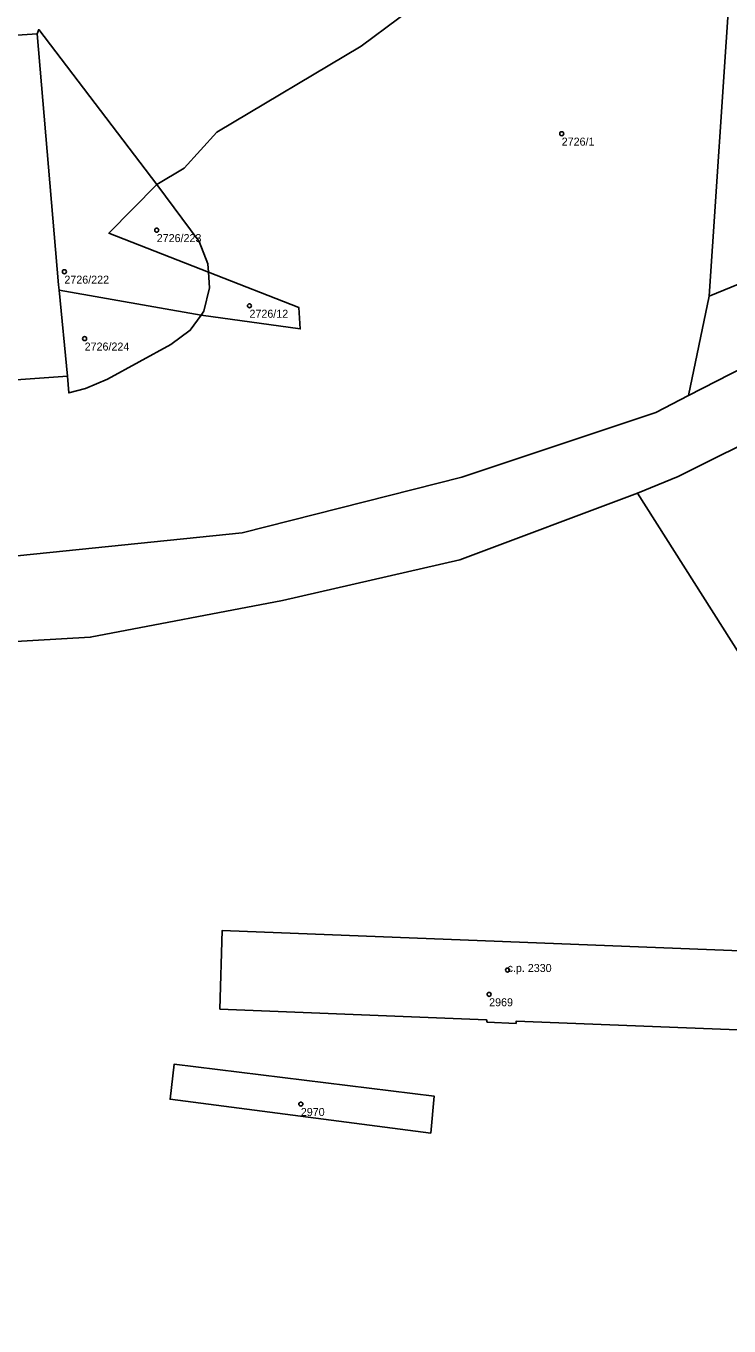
# Model space of a CAD drawing. Extents: x -878211 to -870363, y -1058464 to -1052522.
# Drawn here: x -873073.2 to -872985.4, y -1055956.6 to -1055794.2 of the extents above; entities that cross this region are included whole.
import ezdxf

# ---------------------------------------------------------------- set-up
doc = ezdxf.new("R2010")
doc.units = 0
for name, color, linetype in [('Definiční body', 7, 'Continuous'), ('Polygon budovy', 7, 'Continuous'), ('Polygon parcely', 7, 'Continuous')]:
    doc.layers.add(name, color=color, linetype=linetype)

msp = doc.modelspace()

# ---------------------------------------------------------------- linework, layer by layer
at = {"layer": 'Definiční body'}
for centre in [(-873006.29, -1055807.68994), (-873056.85, -1055819.73994), (-873068.38, -1055824.92994), (-873045.27, -1055829.18994), (-873065.85, -1055833.28994), (-873013.05, -1055912.15994), (-873015.35, -1055915.19994), (-873038.86, -1055928.90994)]:
    msp.add_circle(centre, 0.25, dxfattribs=at)
at = {"layer": 'Polygon budovy'}
msp.add_lwpolyline([(-873048.96, -1055917.04), (-873015.66, -1055918.39), (-873015.61, -1055918.66), (-873011.99, -1055918.84), (-873011.97, -1055918.54), (-872979.03, -1055919.84), (-872978.87, -1055915.54), (-872978.67, -1055909.99), (-873048.68, -1055907.22)], close=True, dxfattribs=at)
at = {"layer": 'Polygon parcely'}
for points in [[(-873124.39, -1055865.75), (-873100.68, -1055863.02), (-873079.6, -1055860.98), (-873046.19, -1055857.53), (-873018.75, -1055850.61), (-872994.55, -1055842.52), (-872990.47, -1055840.41), (-872987.86, -1055827.97), (-872985.34, -1055789.96), (-872984.29, -1055774), (-872983.21, -1055757.96), (-872982.02, -1055742.65), (-872980.79, -1055726.95), (-872979.5, -1055712.63), (-872978.6, -1055696.11), (-872976.22, -1055651.2), (-872975.78, -1055634.42), (-872976.14, -1055617.23), (-872976.3, -1055600.49)], [(-872861.2, -1055604.24), (-872860.94, -1055616.17), (-872864.86, -1055618.1), (-872865.12, -1055622.24), (-872867.66, -1055645.88), (-872873.73, -1055663.13), (-872890.37, -1055695.35), (-872916.63, -1055752.83), (-872932.69, -1055770.33), (-872929.18, -1055778.66), (-872947.84, -1055800.43), (-872953.95, -1055810.44), (-872974.68, -1055832.33), (-872990.47, -1055840.41), (-872994.55, -1055842.52), (-873018.75, -1055850.61), (-873046.19, -1055857.53), (-873079.6, -1055860.98), (-873100.68, -1055863.02), (-873124.39, -1055865.75), (-873165.94, -1055868.58), (-873189.84, -1055870.32), (-873206.35, -1055871.82), (-873238.81, -1055874.13)], [(-873007.82, -1055779.23), (-873031.31, -1055796.77), (-873049.35, -1055807.5), (-873053.44, -1055812.01), (-873056.84, -1055814.02), (-873051.57, -1055821.16), (-873050.46, -1055823.95), (-873050.39, -1055825), (-873039.1, -1055829.42), (-873038.94, -1055832.08), (-873051.3, -1055830.34), (-873052.67, -1055832.24), (-873055.08, -1055834.03), (-873062.98, -1055838.34), (-873065.74, -1055839.51), (-873067.84, -1055840.08), (-873068, -1055837.97), (-873087.31, -1055839.34)], [(-873081.59, -1055792.58), (-873081.27, -1055795.85), (-873071.77, -1055795.2), (-873071.58, -1055794.69), (-873056.84, -1055814.02), (-873053.44, -1055812.01), (-873049.35, -1055807.5), (-873031.31, -1055796.77), (-873007.82, -1055779.23)], [(-872970.29, -1055820.79), (-872987.86, -1055827.97), (-872990.47, -1055840.41), (-872974.68, -1055832.33)], [(-873245.3, -1055887.08), (-873194, -1055882.09), (-873128.01, -1055876.06), (-873094.55, -1055872.3), (-873065.15, -1055870.59), (-873041.14, -1055866), (-873019.01, -1055860.92), (-872996.82, -1055852.58), (-872991.74, -1055850.53), (-872967.11, -1055838.23)], [(-872938.5, -1055959.63), (-872950.04, -1055931.8), (-872955.66, -1055920.76), (-872979.03, -1055919.84), (-873011.97, -1055918.54), (-873011.99, -1055918.84), (-873015.61, -1055918.66), (-873015.66, -1055918.39), (-873048.96, -1055917.04), (-873048.68, -1055907.22), (-872978.67, -1055909.99), (-872978.87, -1055915.54), (-872957.95, -1055916.27), (-872963.92, -1055904.53), (-872996.82, -1055852.58), (-873019.01, -1055860.92), (-873041.14, -1055866), (-873065.15, -1055870.59), (-873094.55, -1055872.3), (-873128.01, -1055876.06), (-873194, -1055882.09), (-873245.3, -1055887.08)]]:
    msp.add_lwpolyline(points, dxfattribs=at)
for points in [[(-872985.34, -1055789.96), (-872987.86, -1055827.97), (-872970.29, -1055820.79), (-872967.61, -1055819.51), (-872965.7, -1055817.27), (-872964.15, -1055814.54), (-872962.8, -1055811.19), (-872961.92, -1055807.48), (-872961.51, -1055804.06), (-872961.28, -1055800.69), (-872960.65, -1055792.65)], [(-873051.3, -1055830.34), (-873050.95, -1055829.86), (-873050.25, -1055826.94), (-873050.39, -1055825), (-873062.81, -1055820.13), (-873056.84, -1055814.02), (-873071.58, -1055794.69), (-873071.77, -1055795.2), (-873069.1, -1055826.58), (-873069.04, -1055827.23)], [(-873087.31, -1055839.34), (-873068, -1055837.97), (-873069.04, -1055827.23), (-873069.1, -1055826.58), (-873071.77, -1055795.2), (-873081.27, -1055795.85), (-873087.44, -1055796.26), (-873090.69, -1055796.52), (-873090.6, -1055798.19), (-873086.96, -1055797.94), (-873086.82, -1055800.01), (-873085.16, -1055799.84), (-873075.34, -1055799.19), (-873074.57, -1055809.54), (-873078.51, -1055809.83), (-873078.38, -1055811.6), (-873085.26, -1055812.09), (-873085.64, -1055805.82), (-873089.81, -1055806.07), (-873090.15, -1055806.09), (-873088.18, -1055828.07)], [(-873050.39, -1055825), (-873050.46, -1055823.95), (-873051.57, -1055821.16), (-873056.84, -1055814.02), (-873062.81, -1055820.13)], [(-873050.25, -1055826.94), (-873050.95, -1055829.86), (-873051.3, -1055830.34), (-873038.94, -1055832.08), (-873039.1, -1055829.42), (-873050.39, -1055825)], [(-873069.04, -1055827.23), (-873068, -1055837.97), (-873067.84, -1055840.08), (-873065.74, -1055839.51), (-873062.98, -1055838.34), (-873055.08, -1055834.03), (-873052.67, -1055832.24), (-873051.3, -1055830.34)], [(-872870.82, -1056036.57), (-872869.94, -1056032.94), (-872877.52, -1056028.26), (-872888.49, -1055981.62), (-872895.2, -1055940.59), (-872909.97, -1055915.96), (-872948.08, -1055829.88), (-872967.11, -1055838.23), (-872991.74, -1055850.53), (-872996.82, -1055852.58), (-872963.92, -1055904.53), (-872957.95, -1055916.27), (-872941.72, -1055916.83), (-872941.81, -1055921.3), (-872955.66, -1055920.76), (-872950.04, -1055931.8), (-872938.5, -1055959.63), (-872929.34, -1055984.06), (-872921.87, -1056009.93), (-872914.17, -1056046.81), (-872881.35, -1056041.26), (-872875.8, -1056036.61)], [(-872955.66, -1055920.76), (-872941.81, -1055921.3), (-872941.72, -1055916.83), (-872957.95, -1055916.27), (-872978.87, -1055915.54), (-872978.67, -1055909.99), (-873048.68, -1055907.22), (-873048.96, -1055917.04), (-873015.66, -1055918.39), (-873015.61, -1055918.66), (-873011.99, -1055918.84), (-873011.97, -1055918.54), (-872979.03, -1055919.84)], [(-873022.61, -1055932.54), (-873022.2, -1055927.94), (-873054.66, -1055923.91), (-873055.19, -1055928.31)], [(-873022.61, -1055932.54), (-873055.19, -1055928.31), (-873054.66, -1055923.91), (-873022.2, -1055927.94)]]:
    msp.add_lwpolyline(points, close=True, dxfattribs=at)

# ---------------------------------------------------------------- texts
at = {"layer": 'Definiční body'}
for s, p in [('2726/1', (-873006.29, -1055809.179)), ('2726/223', (-873056.85, -1055821.229)), ('2726/222', (-873068.38, -1055826.419)), ('2726/12', (-873045.27, -1055830.679)), ('2726/224', (-873065.85, -1055834.779)), ('c.p. 2330', (-873013.05, -1055912.409)), ('2969', (-873015.35, -1055916.689)), ('2970', (-873038.86, -1055930.399))]:
    msp.add_text(s, height=0.999996, dxfattribs=at).set_placement(p)

doc.saveas('drawing.dxf')
